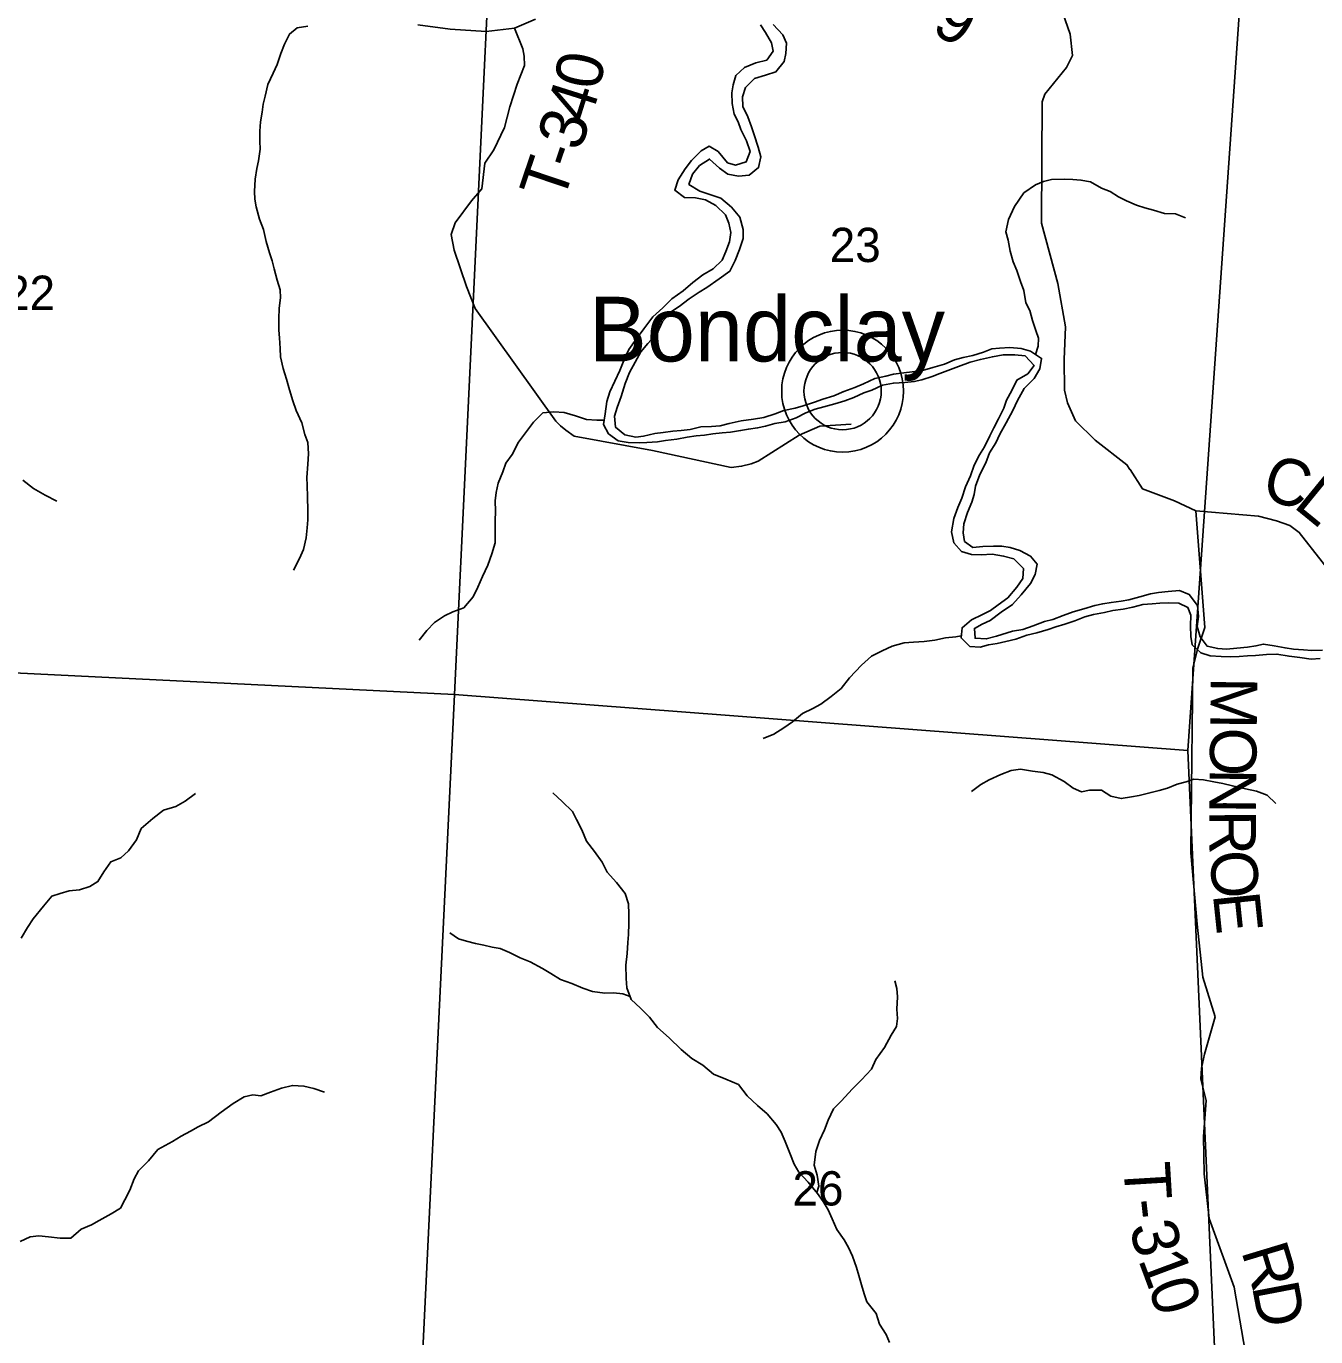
# Model space of a CAD drawing. Extents: x 1624196 to 2029251, y 146837 to 440034.
# Drawn here: x 1898481 to 1906793, y 253593 to 262043 of the extents above; entities that cross this region are included whole.
import ezdxf

# ---------------------------------------------------------------- set-up
doc = ezdxf.new("R2010")
doc.units = 0
for name, color, linetype in [('GM_X_County_Road', 7, 'Continuous'), ('GM_X_County_Road_Text', 7, 'Continuous'), ('GM_X_Minor_River', 7, 'Continuous'), ('GM_X_Section', 7, 'Continuous'), ('GM_X_Section_Text', 7, 'Continuous'), ('GM_X_Township_Road', 7, 'Continuous'), ('GM_X_Township_Road_Text', 7, 'Continuous'), ('GM_X_Unincorporated', 7, 'Continuous'), ('GM_X_Unincorporated_Location', 7, 'Continuous'), ('GM_X_Unincorporated_Text', 7, 'Continuous')]:
    doc.layers.add(name, color=color, linetype=linetype)

msp = doc.modelspace()

# ---------------------------------------------------------------- linework, layer by layer
at = {"layer": 'GM_X_County_Road'}
for points in [[(1905595.7, 259184.3), (1905595.1, 259185.1), (1905575.1, 259216.1), (1905371.1, 259373.3), (1905243.9, 259499.1), (1905192.3, 259614.4), (1905173.9, 259696.9), (1905170, 259893.8), (1905178.7, 260104.2), (1905130.1, 260383.4), (1905024, 260773.4), (1905026.9, 261182.8), (1905030.3, 261556.2), (1905046.4, 261605.7), (1905186.2, 261776.8), (1905225.2, 261855.2), (1905210.8, 261991.9), (1905162.3, 262126.9)], [(1901763.4, 262089.4), (1901628.3, 262030.5), (1901446.1, 262009.6), (1901214.2, 262023.9), (1901004.4, 262051.9)], [(1906983.3, 258399.8), (1906686.1, 258779.8), (1906626.7, 258823.1), (1906540.7, 258853.9), (1906423.7, 258883.2), (1906019.2, 258918.4), (1905882.3, 258982.3), (1905675, 259061.3), (1905595.7, 259184.3)]]:
    msp.add_lwpolyline(points, dxfattribs=at)
at = {"layer": 'GM_X_Minor_River'}
for points in [[(1900296.2, 262043.9), (1900228.1, 262032.1), (1900178, 261992.3), (1900145.8, 261928.3), (1900121.6, 261868.3), (1900097.3, 261796.4), (1900073.1, 261740.4), (1900038.9, 261668.4), (1900020.6, 261592.4), (1900008.4, 261540.4), (1900002.3, 261488.4), (1899990.1, 261426.4), (1899985.8, 261366.3), (1899987.6, 261302.2), (1899989.5, 261250.1), (1899977.2, 261176.1), (1899967, 261126.1), (1899956.8, 261058), (1899952.5, 260978), (1899954.4, 260927.9), (1899962.2, 260877.8), (1899983.9, 260799.6), (1900009.7, 260731.5), (1900027.4, 260655.3), (1900049.2, 260583.1), (1900067, 260531), (1900078.8, 260478.9), (1900098.6, 260406.7), (1900118.4, 260342.6), (1900120.2, 260292.5), (1900112, 260224.5), (1900109.7, 260156.4), (1900109.5, 260084.3), (1900113.3, 260034.2), (1900117.1, 259966.2), (1900118.9, 259912.1), (1900136.6, 259835.9), (1900158.4, 259767.8), (1900178.2, 259699.6), (1900199.9, 259627.4), (1900219.7, 259565.3), (1900257.4, 259485), (1900277.2, 259410.9), (1900295, 259358.8), (1900300.8, 259286.6), (1900296.5, 259218.6), (1900290.2, 259132.5), (1900292.1, 259082.4), (1900293.8, 259008.4), (1900295.5, 258920.2), (1900295.3, 258860.2), (1900291.1, 258808.1), (1900284.9, 258744.1), (1900268.7, 258670), (1900242.5, 258612.1), (1900204.2, 258536.1)], [(1903214.3, 262052.6), (1903246.1, 262002.4), (1903283.9, 261936.2), (1903295.7, 261882.1), (1903253.5, 261824.2), (1903183.4, 261806.4), (1903111.3, 261776.7), (1903055.2, 261724.9), (1903036.9, 261664.9), (1903028.8, 261612.8), (1903030.5, 261544.8), (1903044.3, 261476.6), (1903070.1, 261426.4), (1903088, 261376.3), (1903123.7, 261304.1), (1903147.5, 261235.9), (1903121.3, 261168), (1903053.2, 261148.2), (1903001.2, 261162.4), (1902941.5, 261234.7), (1902883.6, 261269), (1902831.5, 261239.2), (1902769.3, 261177.3), (1902727.1, 261123.4), (1902682.9, 261053.5), (1902660.6, 260985.5), (1902724.5, 260939.2), (1902794.5, 260937), (1902858.4, 260922.7), (1902926.3, 260886.4), (1902988.1, 260826.1), (1903009.9, 260773.9), (1903021.7, 260713.8), (1903013.5, 260653.8), (1902991.3, 260589.8), (1902967.1, 260535.8), (1902908.9, 260478), (1902842.8, 260440.2), (1902778.6, 260390.4), (1902714.4, 260336.6), (1902642.2, 260284.8), (1902584, 260226.9), (1902519.8, 260169.1), (1902461.6, 260091.2), (1902411.3, 260025.4), (1902365.1, 259959.5), (1902336.9, 259899.5), (1902306.6, 259823.5), (1902274.4, 259755.6), (1902242.2, 259685.6), (1902224, 259623.6), (1902211.7, 259543.6), (1902201.5, 259475.5), (1902233.3, 259415.3)], [(1902339.2, 259408.9), (1902279.4, 259457.2), (1902273.6, 259529.3), (1902289.8, 259585.3), (1902316.1, 259655.3), (1902342.4, 259739.3), (1902368.6, 259811.3), (1902406.8, 259877.2), (1902443.1, 259943.1), (1902487.2, 259997), (1902547.5, 260064.9), (1902581.7, 260138.8), (1902640, 260204.7), (1902690.1, 260236.5), (1902754.2, 260286.4), (1902818.4, 260328.1), (1902868.5, 260358), (1902946.7, 260413.8), (1903016.9, 260463.5), (1903051.1, 260533.5), (1903079.3, 260603.5), (1903101.6, 260675.5), (1903101.8, 260731.5), (1903080, 260811.7), (1903026.3, 260876), (1902958.5, 260934.3), (1902894.5, 260956.6), (1902822.6, 260978.9), (1902752.8, 261023.2), (1902775, 261089.2), (1902821.2, 261145.1), (1902885.3, 261186.9), (1902949.1, 261128.6), (1903003, 261090.3), (1903072.9, 261076), (1903141, 261083.8), (1903201.1, 261131.6), (1903215.4, 261201.6), (1903197.6, 261263.8), (1903173.9, 261342), (1903156, 261394.1), (1903132.2, 261458.2), (1903100.5, 261526.4), (1903098.7, 261588.5), (1903116.9, 261648.5), (1903175.1, 261706.4), (1903245.2, 261728.1), (1903313.2, 261749.9), (1903365.5, 261815.8), (1903377.6, 261867.8), (1903381.9, 261933.8), (1903358.1, 261988), (1903296.3, 262054.3)], [(1904986.2, 259926.9), (1905003.2, 259979.3), (1905005.4, 260031.4), (1904987.6, 260081.5), (1904967.8, 260145.6), (1904950, 260209.8), (1904924.2, 260259.9), (1904910.5, 260338.1), (1904888.7, 260396.2), (1904866.9, 260468.4), (1904843.1, 260524.6), (1904823.3, 260592.7), (1904809.6, 260662.9), (1904795.8, 260717), (1904812, 260797), (1904850.3, 260880.9), (1904910.6, 260968.8), (1904986.8, 261020.6), (1905038.9, 261042.4), (1905088.9, 261054.2), (1905170.9, 261057.9), (1905226.9, 261055.7), (1905278.9, 261051.5), (1905340.9, 261039.2), (1905410.7, 260998.9), (1905466.7, 260976.7), (1905520.6, 260942.4), (1905572.5, 260918.2), (1905636.4, 260889.9), (1905690.3, 260871.7), (1905746.3, 260857.5), (1905818.2, 260835.2), (1905888.2, 260832.9), (1905952.1, 260808.6)], [(1902233.3, 259415.3), (1902297.1, 259369), (1902361.1, 259358.8), (1902431.1, 259356.5), (1902481.1, 259358.3), (1902549.1, 259364.1), (1902601.1, 259371.9), (1902675.2, 259381.6), (1902741.2, 259393.4), (1902799.2, 259401.1), (1902853.2, 259406.9), (1902907.3, 259414.7), (1902967.3, 259420.5), (1903021.3, 259426.3), (1903085.3, 259436.1), (1903135.4, 259445.9), (1903195.4, 259453.7), (1903245.4, 259465.5), (1903305.5, 259481.3), (1903373.5, 259493), (1903443.6, 259518.8), (1903505.8, 259550.6), (1903565.8, 259574.4), (1903621.9, 259588.2), (1903693.9, 259607.9), (1903758, 259627.7), (1903816.1, 259649.5), (1903880.2, 259679.3), (1903932.3, 259697.1), (1904000.4, 259728.9), (1904070.4, 259742.6), (1904144.4, 259746.4), (1904204.5, 259752.1), (1904254.5, 259763.9), (1904320.6, 259785.7), (1904370.6, 259803.5), (1904438.7, 259829.3), (1904490.8, 259849.1), (1904564.9, 259876.9), (1904631, 259894.6), (1904709, 259912.4), (1904777.1, 259924.1), (1904853.1, 259923.8), (1904919, 259917.5), (1904976.8, 259855.3), (1904936.6, 259801.4), (1904866.5, 259761.6), (1904834.3, 259693.6), (1904800.1, 259631.7), (1904781.9, 259579.7), (1904747.6, 259511.7), (1904717.5, 259453.8), (1904691.3, 259401.8), (1904657, 259331.9), (1904624.9, 259279.9), (1904590.6, 259214), (1904566.4, 259144), (1904536.1, 259074), (1904511.9, 259000), (1904485.7, 258940.1), (1904459.4, 258868.1), (1904445.2, 258784), (1904460.9, 258711.9), (1904508.7, 258655.6), (1904572.7, 258637.4), (1904636.7, 258635.1), (1904706.7, 258638.9), (1904780.6, 258626.5), (1904846.6, 258608.3), (1904908.4, 258546), (1904904.1, 258481.9), (1904865.9, 258426), (1904807.7, 258358.1), (1904745.6, 258312.3), (1904695.4, 258276.5), (1904645.3, 258250.6), (1904573.2, 258214.9), (1904513, 258165), (1904506.8, 258099), (1904562.6, 258044.7), (1904628.6, 258040.4), (1904682.7, 258054.2), (1904738.7, 258064), (1904794.7, 258075.8), (1904858.8, 258091.6), (1904930.9, 258117.4), (1904994.9, 258131.1), (1905067, 258152.9), (1905117.1, 258170.7), (1905175.1, 258188.5), (1905239.2, 258208.3), (1905305.3, 258234.1), (1905359.3, 258249.9), (1905431.4, 258263.6), (1905485.4, 258275.4), (1905551.5, 258285.2), (1905613.5, 258296.9), (1905677.6, 258314.7), (1905737.6, 258318.5), (1905787.6, 258324.3), (1905841.6, 258326.1)], [(1906037.3, 258237.2), (1906029.6, 258307.3), (1905977.8, 258379.6), (1905913.9, 258403.9), (1905841.9, 258398.2), (1905779.9, 258392.4), (1905727.8, 258382.6), (1905659.8, 258364.9), (1905587.7, 258345.1), (1905537.7, 258335.3), (1905473.6, 258327.5), (1905419.6, 258319.7), (1905369.5, 258307.9), (1905297.5, 258286.1), (1905229.4, 258266.4), (1905165.3, 258244.6), (1905097.2, 258218.8), (1905045.2, 258205), (1904971.1, 258177.3), (1904905, 258153.5), (1904839, 258141.7), (1904734.9, 258110.1), (1904668.8, 258092.3), (1904596.8, 258096.6), (1904593, 258160.7), (1904643.1, 258188.6), (1904693.2, 258210.4), (1904765.4, 258266.2), (1904837.6, 258314), (1904893.8, 258377.8), (1904954, 258449.7), (1904984.2, 258507.6), (1904996.5, 258575.7), (1904954.6, 258625.9), (1904884.8, 258662.2), (1904822.8, 258682.5), (1904768.8, 258690.7), (1904714.8, 258690.9), (1904646.8, 258689.1), (1904582.8, 258681.4), (1904528.9, 258721.6), (1904519.1, 258775.7), (1904523.3, 258835.8), (1904547.6, 258907.8), (1904575.8, 258973.8), (1904590, 259023.8), (1904600.2, 259077.8), (1904628.4, 259151.8), (1904666.7, 259227.7), (1904688.9, 259291.7), (1904731.1, 259357.6), (1904757.3, 259413.6), (1904797.6, 259485.5), (1904839.8, 259565.4), (1904870.1, 259629.4), (1904912.3, 259707.3), (1904978.5, 259771.1), (1905014.8, 259833.1), (1905025, 259901.1), (1904955.1, 259947.4), (1904893.2, 259965.7), (1904821.2, 259972), (1904755.2, 259968.2), (1904705.2, 259962.4), (1904651.1, 259942.6), (1904583, 259920.9), (1904519, 259907.1), (1904464.9, 259891.3), (1904398.8, 259863.5), (1904324.8, 259841.8), (1904258.7, 259824), (1904190.7, 259814.2), (1904136.6, 259808.4), (1904070.6, 259798.7), (1904020.6, 259786.9), (1903950.5, 259771.1), (1903878.4, 259737.4), (1903822.3, 259713.5), (1903750.2, 259687.8), (1903686.1, 259660), (1903616, 259638.3), (1903562, 259618.4), (1903487.9, 259594.7), (1903437.9, 259580.9), (1903363.8, 259565.1), (1903307.7, 259543.3), (1903235.6, 259519.6), (1903167.6, 259509.8), (1903089.6, 259498.1), (1903011.5, 259482.4), (1902953.4, 259466.6), (1902897.4, 259462.8), (1902829.4, 259461.1), (1902759.4, 259443.3), (1902701.3, 259437.5), (1902649.3, 259431.8), (1902587.3, 259424), (1902533.3, 259416.2), (1902459.2, 259400.4), (1902409.2, 259394.6), (1902339.2, 259408.9)], [(1902205.5, 259502.7), (1902159.6, 259503.7), (1902091.6, 259508), (1902021.6, 259530.3), (1901947.7, 259552.6), (1901881.7, 259556.9), (1901811.7, 259551.1), (1901751.5, 259491.3), (1901693.2, 259413.4), (1901653.1, 259361.5), (1901612.8, 259281.6), (1901572.6, 259225.7), (1901552.4, 259169.7), (1901522.1, 259097.7), (1901509.9, 259037.7), (1901503.8, 258983.6), (1901505.5, 258915.6), (1901503.3, 258853.5), (1901502.8, 258711.3), (1901482.6, 258641.3), (1901456.3, 258567.3), (1901422.1, 258495.4), (1901391.9, 258425.4), (1901361.6, 258363.5), (1901301.4, 258293.6), (1901231.3, 258267.8), (1901177.2, 258242), (1901113.1, 258198.2), (1901062.9, 258146.4), (1901012.7, 258084.5)], [(1898458.1, 259115.6), (1898528, 259063.2), (1898603.8, 259018.9), (1898677.7, 258980.5)], [(1905841.6, 258326.1), (1905909.6, 258323.8), (1905967.5, 258295.6), (1905987.4, 258245.4), (1905985.1, 258177.4), (1905986.9, 258107.3), (1905996.7, 258055.2), (1906052.5, 258002.9), (1906112.5, 257984.6), (1906182.5, 257980.4), (1906242.4, 257978.1), (1906298.5, 257979.9), (1906352.5, 257983.7), (1906404.5, 257985.5), (1906474.5, 257991.2), (1906542.5, 257995), (1906620.5, 257980.7), (1906690.4, 257972.4), (1906762.4, 257962.1), (1906820.4, 257965.9)], [(1906836.6, 258019.9), (1906766.6, 258018.1), (1906714.6, 258022.4), (1906648.6, 258026.6), (1906594.7, 258034.8), (1906524.7, 258047.1), (1906456.7, 258059.4), (1906406.7, 258047.6), (1906352.7, 258039.8), (1906284.6, 258034), (1906216.6, 258026.3), (1906160.6, 258030.5), (1906092.7, 258046.8), (1906046.9, 258107), (1906029.1, 258173.2), (1906037.3, 258237.2)], [(1904508.1, 258113.1), (1904472.8, 258107.1), (1904406.8, 258099.4), (1904336.8, 258083.6), (1904268.7, 258075.9), (1904200.7, 258072.1), (1904138.7, 258068.4), (1904062.6, 258046.6), (1903998.5, 258014.9), (1903928.4, 257981.1), (1903864.2, 257923.2), (1903787.9, 257841.4), (1903733.7, 257773.6), (1903669.5, 257721.8), (1903603.3, 257672), (1903551.2, 257644.1), (1903485.1, 257612.3), (1903418.9, 257558.5), (1903364.8, 257518.7), (1903298.7, 257478.9), (1903230.6, 257451.1)], [(1906535.2, 257031.8), (1906479.4, 257086.1), (1906411.5, 257110.4), (1906339.5, 257126.7), (1906255.6, 257145), (1906193.7, 257161.3), (1906135.7, 257171.5), (1906069.7, 257183.8), (1906007.7, 257188.1), (1905957.7, 257172.2), (1905899.6, 257156.4), (1905837.5, 257130.6), (1905783.5, 257114.8), (1905731.4, 257103), (1905655.4, 257083.3), (1905605.3, 257075.5), (1905539.3, 257063.7), (1905471.4, 257078), (1905411.5, 257118.3), (1905333.5, 257116.6), (1905283.4, 257106.8), (1905229.5, 257131), (1905171.7, 257173.3), (1905091.8, 257215.6), (1905035.9, 257231.9), (1904965.9, 257240.1), (1904889.9, 257252.5), (1904829.9, 257244.7), (1904761.8, 257218.9), (1904687.7, 257183.2), (1904633.6, 257153.3), (1904573.4, 257109.5)], [(1898448, 256164), (1898488.3, 256231.9), (1898526.5, 256287.8), (1898592.7, 256369.7), (1898645, 256433.6), (1898699, 256451.4), (1898757.1, 256469.2), (1898823.1, 256474.9), (1898891.2, 256496.7), (1898943.3, 256528.5), (1898981.5, 256590.5), (1899025.7, 256654.4), (1899089.8, 256682.2), (1899140, 256726), (1899192.2, 256797.9), (1899222.5, 256869.9), (1899296.7, 256935.7), (1899364.9, 256989.5), (1899445, 257013.2), (1899505.1, 257047), (1899571.3, 257096.8)], [(1902498.4, 255653.7), (1902440.6, 255712), (1902380.8, 255768.3), (1902353, 255842.5), (1902347.2, 255902.6), (1902345.5, 255988.7), (1902353.8, 256064.8), (1902358, 256134.9), (1902362.2, 256186.9), (1902364.5, 256257), (1902364.7, 256319.1), (1902362.9, 256385.2), (1902341.1, 256451.3), (1902285.4, 256521.6), (1902225.6, 256589.9), (1902193.8, 256654.1), (1902144, 256722.4), (1902092.3, 256788.7), (1902062.5, 256860.9), (1902026.8, 256929.1), (1902002.9, 256979.3), (1901935.1, 257043.6), (1901875.3, 257099.9)], [(1902373.9, 255786.8), (1902326.9, 255804.5), (1902266.9, 255810.8), (1902210.9, 255809), (1902131, 255819.3), (1902069, 255841.6), (1901997.1, 255871.9), (1901925.2, 255896.2), (1901863.3, 255934.5), (1901807.5, 255966.8), (1901729.6, 256011.1), (1901663.7, 256037.4), (1901595.8, 256071.7), (1901535.9, 256096), (1901483.9, 256106.2), (1901430, 256118.4), (1901376, 256128.6), (1901318.1, 256144.9), (1901266.1, 256159.1), (1901212.2, 256197.4)], [(1903576, 254523.5), (1903588.7, 254564), (1903578.9, 254634.2), (1903559.2, 254700.3), (1903569.5, 254788.4), (1903593.7, 254858.4), (1903625.9, 254928.4), (1903650.2, 254990.4), (1903684.4, 255062.3), (1903736.6, 255114.2), (1903804.8, 255190), (1903865.1, 255249.9), (1903929.3, 255319.7), (1903957.5, 255381.7), (1904013.8, 255457.6), (1904056, 255537.5), (1904090.2, 255593.5), (1904096.4, 255645.5), (1904092.6, 255705.6), (1904096.9, 255785.7), (1904093.1, 255837.8), (1904079.2, 255887.9)], [(1904045.2, 253556.9), (1904023.4, 253607), (1903981.6, 253675.3), (1903959.9, 253743.5), (1903900.1, 253817.8), (1903882.3, 253869.9), (1903864.5, 253928.1), (1903846.7, 253988.2), (1903832.9, 254040.4), (1903807.1, 254112.6), (1903781.3, 254168.8), (1903753.5, 254218.9), (1903705.7, 254285.2), (1903676, 254353.4), (1903650.2, 254411.6), (1903618.4, 254465.8), (1903580.5, 254518), (1903520.8, 254590.3), (1903461, 254654.6), (1903431.2, 254706.8), (1903403.4, 254777), (1903371.7, 254853.3), (1903347.9, 254911.4), (1903314, 254961.6), (1903256.3, 255029.9), (1903194.5, 255084.2), (1903126.7, 255146.6), (1903070.9, 255218.9), (1902991, 255253.3), (1902911.1, 255285.6), (1902841.4, 255344), (1902771.5, 255388.3), (1902701.7, 255444.6), (1902625.9, 255521), (1902550.2, 255587.4), (1902498.4, 255653.7)], [(1898441.3, 254207.4), (1898505.4, 254237.2), (1898561.5, 254245), (1898625.4, 254236.8), (1898699.4, 254228.4), (1898767.4, 254228.2), (1898835.6, 254288), (1898901.7, 254315.8), (1898951.8, 254343.6), (1899028, 254385.4), (1899088.1, 254423.2), (1899116.3, 254475.2), (1899148.5, 254539.1), (1899176.7, 254611.1), (1899204.9, 254663.1), (1899269.1, 254726.9), (1899329.4, 254800.8), (1899423.6, 254852.5), (1899479.7, 254886.3), (1899539.8, 254918.1), (1899589.9, 254946), (1899656, 254979.8), (1899738.2, 255041.5), (1899814.4, 255097.3), (1899886.6, 255141.1), (1899940.6, 255152.9), (1899992.6, 255146.7), (1900054.7, 255170.5), (1900126.8, 255196.3), (1900196.8, 255214), (1900270.8, 255209.7), (1900334.8, 255193.4), (1900402.7, 255171.2)]]:
    msp.add_lwpolyline(points, dxfattribs=at)
at = {"layer": 'GM_X_Section'}
for points in [[(1896140.5, 263314.2), (1898101.4, 263127.8), (1901479, 262738.8), (1901240.8, 257734.7), (1894640.5, 258058.6), (1895645.3, 260627.5)], [(1901479, 262738.8), (1902307, 262685.1), (1906327.2, 262518.9), (1905968.7, 257372.9), (1901240.8, 257734.7)], [(1894640.5, 258058.6), (1901240.8, 257734.7), (1900960.8, 251906.5), (1894291.6, 252545.1)], [(1901240.8, 257734.7), (1905968.7, 257372.9), (1906223, 251651.6), (1900960.8, 251906.5)]]:
    msp.add_lwpolyline(points, close=True, dxfattribs=at)
at = {"layer": 'GM_X_Township_Road'}
for points in [[(1901628.3, 262030.5), (1901681.3, 261898.1), (1901690.8, 261849.4), (1901692.8, 261789.1), (1901645.7, 261668.7), (1901597.6, 261524.1), (1901564, 261391), (1901493.8, 261245.4), (1901436.1, 261159.5), (1901417.2, 260993.6), (1901349.9, 260918.1), (1901245.7, 260776), (1901220.8, 260700.6), (1901238.4, 260599.6), (1901318.9, 260365.3), (1901375.2, 260222.3), (1901894.7, 259497.7), (1901924.2, 259467.3), (1901958, 259439.7), (1902013, 259400.4), (1902518.5, 259306.8), (1903025.4, 259197.1), (1903091.5, 259206.2), (1903152.9, 259221.5), (1903199.5, 259237.9), (1903463.2, 259405.5), (1903596, 259464.1), (1903797.7, 259477.3)], [(1905989.2, 256927.3), (1905989.2, 256928.7), (1906000.1, 257905.1), (1906031.2, 258026.3), (1906077.2, 258166.9), (1906019.2, 258918.4)], [(1906473, 252481.6), (1906444.9, 252620.9), (1906387.2, 253211.8), (1906265.9, 253913.8), (1906105.7, 254356.3), (1906074.5, 254643.1), (1906069.4, 254884), (1906087.1, 255116.2), (1906052.7, 255254.2), (1906056.1, 255325.1), (1906075.5, 255415.9), (1906143.6, 255656.1), (1906065.9, 255912.3), (1906027.9, 256253.3), (1905986.8, 256712.9), (1905989.2, 256927.3)]]:
    msp.add_lwpolyline(points, dxfattribs=at)
at = {"layer": 'GM_X_Unincorporated'}
for radius in [392.8, 249]:
    msp.add_circle((1903743, 259690.2), radius, dxfattribs=at)
at = {"layer": 'GM_X_Unincorporated_Location'}
msp.add_line((1903743, 259690.2), (1903743, 259690.2), dxfattribs=at)

# ---------------------------------------------------------------- texts
at = {"layer": 'GM_X_County_Road_Text'}
for s, rotation, p in [('9', 330.67076, (1904306, 262007.9)), ('C', 343.21178, (1906432.5, 259003.3)), ('L', 320.781, (1906641.1, 258946.6))]:
    msp.add_text(s, height=300, rotation=rotation, dxfattribs=at).set_placement(p)
at = {"layer": 'GM_X_Section_Text'}
for s, p in [('23', (1903659.7, 260522.6)), ('22', (1898337.9, 260214)), ('26', (1903419.9, 254439.6))]:
    msp.add_text(s, height=221, rotation=0.00001, dxfattribs=at).set_placement(p)
at = {"layer": 'GM_X_Township_Road_Text'}
for s, rotation, p in [('0', 79.28712, (1902175.6, 261624)), ('4', 72.50669, (1902110.6, 261410.2)), ('3', 71.58778, (1902050.6, 261229.9)), ('T', 71.32855, (1901939, 260899.1)), ('-', 71.37535, (1902010.9, 261112)), ('M', 269.33838, (1906116.3, 257847.9)), ('O', 269.33699, (1906112.6, 257522.3)), ('N', 269.33553, (1906109.5, 257258.3)), ('R', 270.32084, (1906106.4, 256988.7)), ('O', 274.23771, (1906108.7, 256719.9)), ('E', 275.99911, (1906129.1, 256446.6)), ('T', 273.45631, (1905552.6, 254711.7)), ('-', 276.48368, (1905567.6, 254470.5)), ('3', 284.29884, (1905589.5, 254304.2)), ('R', 286.85309, (1906311.1, 254146.8)), ('1', 290.49158, (1905645.8, 254091.4)), ('0', 287.868, (1905709.3, 253921.7)), ('D', 280.85485, (1906380.5, 253919.1))]:
    msp.add_text(s, height=300, rotation=rotation, dxfattribs=at).set_placement(p)
at = {"layer": 'GM_X_Unincorporated_Text'}
msp.add_text('Bondclay', height=417, rotation=0.00001, dxfattribs=at).set_placement((1902108.7, 259881.8))

doc.saveas('drawing.dxf')
